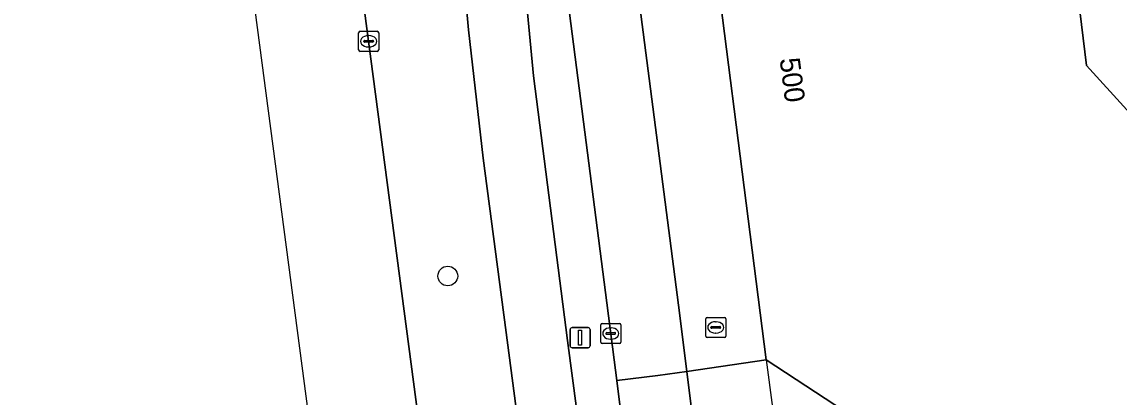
# Model space of a CAD drawing. Extents: x 161084 to 161928, y 385354 to 386522.
# Drawn here: x 161101.9 to 161156.4, y 386348.9 to 386367.6 of the extents above; entities that cross this region are included whole.
import ezdxf

# ---------------------------------------------------------------- set-up
doc = ezdxf.new("R2010")
doc.units = 0
for name, color, linetype in [('IMGEO_Berm_groen', 7, 'Continuous'), ('IMGEO_Boom', 7, 'Continuous'), ('IMGEO_Erf', 7, 'Continuous'), ('IMGEO_Fietspad_gesloten', 7, 'Continuous'), ('IMGEO_Kolk', 7, 'Continuous'), ('IMGEO_Lichtmast', 7, 'Continuous'), ('IMGEO_OVBaan_gesloten', 7, 'Continuous'), ('IMGEO_Pand', 7, 'Continuous'), ('IMGEO_Pand_nummerreeks', 7, 'Continuous'), ('IMGEO_Pand_overbouw', 7, 'Continuous'), ('IMGEO_Rijbaan_lokaal_open', 7, 'Continuous'), ('IMGEO_Rioolput', 7, 'Continuous'), ('IMGEO_Voetpad_open', 7, 'Continuous')]:
    doc.layers.add(name, color=color, linetype=linetype)

msp = doc.modelspace()

# ---------------------------------------------------------------- linework, layer by layer
at = {"layer": 'IMGEO_Berm_groen'}
for points in [[(161117.604, 386440.708), (161113.746, 386440.205), (161118.398, 386405.074), (161114.138, 386404.484), (161114.806, 386399.344), (161116.899, 386383.439), (161119.124, 386366.588), (161121.922, 386345.27), (161124.483, 386325.989), (161125.434, 386318.836), (161130.244, 386319.488), (161126.026, 386351.491), (161124.802, 386360.782), (161124.084, 386367.159), (161123.805, 386370.259), (161123.435, 386376.272), (161123.185, 386379.592), (161122.883, 386382.795), (161120.645, 386399.915), (161116.997, 386427.466), (161116.541, 386431.094)], [(161119.403, 386432.293), (161123.705, 386399.75), (161125.848, 386383.298), (161126.343, 386377.415), (161126.838, 386369.756), (161127.306, 386364.878), (161128.999, 386351.716), (161133.208, 386319.879), (161135.192, 386320.122), (161135.031, 386321.357), (161132.533, 386340.936), (161131.448, 386349.726)], [(161131.448, 386349.726), (161130.82, 386354.615), (161123.295, 386412.993), (161120.865, 386432.304)]]:
    msp.add_lwpolyline(points, dxfattribs=at)
at = {"layer": 'IMGEO_Boom'}
msp.add_circle((161123.054, 386354.922), 0.489, dxfattribs=at)
at = {"layer": 'IMGEO_Erf'}
msp.add_lwpolyline([(161181.101, 386384.176), (161180.907, 386384.401), (161182.315, 386385.687), (161181.635, 386386.432), (161177.211, 386382.394), (161172.822, 386387.201), (161177.246, 386391.24), (161165.319, 386404.304), (161151.55, 386391.734), (161154.765, 386365.391), (161156.764, 386363.185), (161157.344, 386362.583)], close=True, dxfattribs=at)
at = {"layer": 'IMGEO_Fietspad_gesloten'}
msp.add_lwpolyline([(161116.541, 386431.094), (161116.997, 386427.466), (161120.645, 386399.915), (161122.883, 386382.795), (161123.185, 386379.592), (161123.435, 386376.272), (161123.805, 386370.259), (161124.084, 386367.159), (161124.802, 386360.782), (161126.026, 386351.491), (161130.244, 386319.488), (161130.746, 386315.681), (161131.56, 386309.52), (161132.652, 386301.264), (161135.62, 386301.6), (161134.536, 386309.914), (161133.208, 386319.879), (161128.999, 386351.716), (161127.306, 386364.878), (161126.838, 386369.756), (161126.343, 386377.415), (161125.848, 386383.298), (161123.705, 386399.75), (161119.403, 386432.293)], dxfattribs=at)
at = {"layer": 'IMGEO_Kolk'}
for p, q in [((161118.698, 386367.088), (161119.55, 386367.088)), ((161118.623, 386366.162), (161118.623, 386367.014)), ((161118.882, 386366.582), (161118.882, 386366.594)), ((161119.32, 386366.545), (161118.922, 386366.545)), ((161118.925, 386366.631), (161119.323, 386366.631)), ((161119.111, 386366.868), (161119.136, 386366.868)), ((161119.366, 386366.594), (161119.366, 386366.582)), ((161119.624, 386367.014), (161119.624, 386366.162)), ((161119.55, 386366.088), (161118.698, 386366.088)), ((161119.134, 386366.308), (161119.109, 386366.308)), ((161130.642, 386351.64), (161130.642, 386352.492)), ((161130.717, 386352.566), (161131.569, 386352.566)), ((161131.13, 386352.346), (161131.155, 386352.346)), ((161131.643, 386352.492), (161131.643, 386351.64)), ((161130.901, 386352.06), (161130.901, 386352.072)), ((161131.339, 386352.023), (161130.941, 386352.023)), ((161130.944, 386352.109), (161131.342, 386352.109)), ((161131.153, 386351.786), (161131.128, 386351.786)), ((161131.385, 386352.072), (161131.385, 386352.06)), ((161131.569, 386351.566), (161130.717, 386351.566))]:
    msp.add_line(p, q, dxfattribs=at)
for points in [[(161118.698, 386367.088), (161119.55, 386367.088)], [(161118.623, 386366.162), (161118.623, 386367.014)], [(161119.624, 386367.014), (161119.624, 386366.162)], [(161119.55, 386366.088), (161118.698, 386366.088)], [(161130.642, 386351.64), (161130.642, 386352.492)], [(161130.717, 386352.566), (161131.569, 386352.566)], [(161131.643, 386352.492), (161131.643, 386351.64)], [(161131.569, 386351.566), (161130.717, 386351.566)]]:
    msp.add_lwpolyline(points, dxfattribs=at)
for centre, radius, start, end in [((161118.7, 386367.012), 0.0765, 91.552, 178.448), ((161118.7, 386367.012), 0.0765, 91.552, 178.448), ((161119.548, 386367.012), 0.0765, 1.552, 88.448), ((161119.548, 386367.012), 0.0765, 1.552, 88.448), ((161118.922, 386366.591), 0.0403, 85.8775, 175.7526), ((161118.919, 386366.581), 0.0366, 178.938, 274.7102), ((161119.323, 386366.588), 0.043, 264.8664, 352.4533), ((161119.327, 386366.593), 0.0386, 1.7309, 96.639), ((161118.7, 386366.164), 0.0765, 181.552, 268.448), ((161118.7, 386366.164), 0.0765, 181.552, 268.448), ((161119.548, 386366.164), 0.0765, 271.552, 358.448), ((161119.548, 386366.164), 0.0765, 271.552, 358.448), ((161130.719, 386352.49), 0.0765, 91.552, 178.448), ((161130.719, 386352.49), 0.0765, 91.552, 178.448), ((161131.567, 386352.49), 0.0765, 1.552, 88.448), ((161131.567, 386352.49), 0.0765, 1.552, 88.448), ((161130.941, 386352.069), 0.0403, 85.8775, 175.7526), ((161130.938, 386352.059), 0.0366, 178.938, 274.7102), ((161131.342, 386352.066), 0.043, 264.8664, 352.4533), ((161131.346, 386352.071), 0.0386, 1.7309, 96.639), ((161130.719, 386351.642), 0.0765, 181.552, 268.448), ((161130.719, 386351.642), 0.0765, 181.552, 268.448), ((161131.567, 386351.642), 0.0765, 271.552, 358.448), ((161131.567, 386351.642), 0.0765, 271.552, 358.448)]:
    msp.add_arc(centre, radius, start, end, dxfattribs=at)
for centre, major_axis, ratio, start_param, end_param in [((161119.11, 386366.588), (-0.387, 0.002), 0.722429, 4.712389, 7.853982), ((161119.135, 386366.588), (-0.39, 0.002), 0.717154, 1.570796, 4.712389), ((161131.129, 386352.066), (-0.387, 0.002), 0.722429, 4.712389, 7.853982), ((161131.154, 386352.066), (-0.39, 0.002), 0.717154, 1.570796, 4.712389)]:
    msp.add_ellipse(centre, major_axis=major_axis, ratio=ratio, start_param=start_param, end_param=end_param, dxfattribs=at)
at = {"layer": 'IMGEO_Lichtmast'}
for p, q in [((161129.225, 386352.358), (161130.015, 386352.358)), ((161130.015, 386352.358), (161129.225, 386352.358)), ((161129.125, 386351.458), (161129.125, 386352.258)), ((161129.125, 386352.258), (161129.125, 386351.458)), ((161130.115, 386352.258), (161130.115, 386351.458)), ((161130.115, 386351.458), (161130.115, 386352.258)), ((161130.015, 386351.358), (161129.225, 386351.358)), ((161129.225, 386351.358), (161130.015, 386351.358))]:
    msp.add_line(p, q, dxfattribs=at)
msp.add_lwpolyline([(161129.545, 386352.233), (161129.695, 386352.233), (161129.695, 386351.483), (161129.545, 386351.483), (161129.545, 386352.233)], dxfattribs=at)
for centre, start, end in [((161129.225, 386352.258), 90, 180), ((161129.225, 386352.258), 90, 180), ((161130.015, 386352.258), 0, 90), ((161130.015, 386352.258), 360, 90), ((161129.225, 386351.458), 180, 270), ((161129.225, 386351.458), 180, 270), ((161130.015, 386351.458), 270, 0), ((161130.015, 386351.458), 270, 0)]:
    msp.add_arc(centre, 0.1, start, end, dxfattribs=at)
at = {"layer": 'IMGEO_OVBaan_gesloten'}
msp.add_lwpolyline([(161101.911, 386455.889), (161122.086, 386302.892), (161123.722, 386290.484), (161128.924, 386291.151), (161128.968, 386290.953), (161129.173, 386290.962), (161126.758, 386308.896), (161126.625, 386309.881), (161125.928, 386315.122), (161125.434, 386318.836), (161124.483, 386325.989), (161121.922, 386345.27), (161119.124, 386366.588), (161116.899, 386383.439), (161114.806, 386399.344), (161114.138, 386404.484), (161112.925, 386413.597), (161111.052, 386427.816), (161109.466, 386439.912), (161109.391, 386441.15), (161109.288, 386444.374), (161109.174, 386447.398)], dxfattribs=at)
at = {"layer": 'IMGEO_Pand'}
msp.add_lwpolyline([(161203.973, 386383.062), (161198.703, 386388.853), (161192.87, 386395.291), (161192.77, 386395.186), (161182.315, 386385.687), (161180.907, 386384.401), (161181.101, 386384.176), (161157.344, 386362.583), (161156.764, 386363.185), (161154.765, 386365.391), (161151.55, 386391.734), (161135.997, 386377.572), (161135.492, 386377.106), (161138.85, 386350.754), (161144.233, 386347.229), (161148.771, 386332.801)], close=True, dxfattribs=at)
at = {"layer": 'IMGEO_Pand_overbouw'}
msp.add_lwpolyline([(161144.233, 386347.229), (161138.85, 386350.754), (161139.45, 386346.263), (161144.789, 386329.17), (161148.771, 386332.801)], close=True, dxfattribs=at)
at = {"layer": 'IMGEO_Rijbaan_lokaal_open'}
for points in [[(161120.865, 386432.304), (161123.295, 386412.993), (161130.82, 386354.615), (161131.448, 386349.726), (161133.481, 386349.985), (161134.921, 386350.17), (161134.5, 386353.481), (161124.618, 386430.025)], [(161135.798, 386343.009), (161135.646, 386344.335), (161134.921, 386350.17), (161133.481, 386349.985), (161131.448, 386349.726), (161132.533, 386340.936), (161135.031, 386321.357), (161135.192, 386320.122), (161136.192, 386312.398), (161136.424, 386311.01), (161138.33, 386312.926), (161145.413, 386319.427), (161174.027, 386345.43), (161194.008, 386363.588)]]:
    msp.add_lwpolyline(points, dxfattribs=at)
at = {"layer": 'IMGEO_Rioolput'}
for p, q in [((161135.856, 386351.941), (161135.856, 386352.793)), ((161135.931, 386352.867), (161136.783, 386352.867)), ((161136.115, 386352.361), (161136.115, 386352.373)), ((161136.158, 386352.41), (161136.556, 386352.41)), ((161136.344, 386352.647), (161136.369, 386352.647)), ((161136.599, 386352.373), (161136.599, 386352.361)), ((161136.857, 386352.793), (161136.857, 386351.941)), ((161136.783, 386351.867), (161135.931, 386351.867)), ((161136.553, 386352.324), (161136.155, 386352.324)), ((161136.367, 386352.087), (161136.342, 386352.087))]:
    msp.add_line(p, q, dxfattribs=at)
for points in [[(161135.856, 386351.941), (161135.856, 386352.793)], [(161135.931, 386352.867), (161136.783, 386352.867)], [(161136.857, 386352.793), (161136.857, 386351.941)], [(161136.783, 386351.867), (161135.931, 386351.867)]]:
    msp.add_lwpolyline(points, dxfattribs=at)
for centre, radius, start, end in [((161135.933, 386352.791), 0.0765, 91.552, 178.448), ((161135.933, 386352.791), 0.0765, 91.552, 178.448), ((161136.155, 386352.37), 0.0403, 85.8775, 175.7526), ((161136.152, 386352.36), 0.0366, 178.938, 274.7102), ((161136.556, 386352.367), 0.043, 264.8664, 352.4533), ((161136.56, 386352.372), 0.0386, 1.7309, 96.639), ((161136.781, 386352.791), 0.0765, 1.552, 88.448), ((161136.781, 386352.791), 0.0765, 1.552, 88.448), ((161135.933, 386351.943), 0.0765, 181.552, 268.448), ((161135.933, 386351.943), 0.0765, 181.552, 268.448), ((161136.781, 386351.943), 0.0765, 271.552, 358.448), ((161136.781, 386351.943), 0.0765, 271.552, 358.448)]:
    msp.add_arc(centre, radius, start, end, dxfattribs=at)
for centre, major_axis, ratio, start_param, end_param in [((161136.343, 386352.367), (-0.387, 0.002), 0.722429, 4.712389, 7.853982), ((161136.368, 386352.367), (-0.39, 0.002), 0.717154, 1.570796, 4.712389)]:
    msp.add_ellipse(centre, major_axis=major_axis, ratio=ratio, start_param=start_param, end_param=end_param, dxfattribs=at)
at = {"layer": 'IMGEO_Voetpad_open'}
msp.add_lwpolyline([(161129.181, 386430.581), (161128.631, 386430.446), (161124.618, 386430.025), (161134.5, 386353.481), (161134.921, 386350.17), (161138.85, 386350.754), (161135.492, 386377.106), (161135.997, 386377.572)], close=True, dxfattribs=at)
msp.add_lwpolyline([(161211.259, 386387.07), (161208.259, 386386.993), (161203.973, 386383.062), (161148.771, 386332.801), (161144.233, 386347.229), (161138.85, 386350.754), (161134.921, 386350.17), (161135.646, 386344.335), (161135.798, 386343.009)], dxfattribs=at)

# ---------------------------------------------------------------- texts
at = {"layer": 'IMGEO_Pand_nummerreeks'}
msp.add_text('500', height=1, rotation=277.3852, dxfattribs=at).set_placement((161139.524, 386365.711))

doc.saveas('drawing.dxf')
